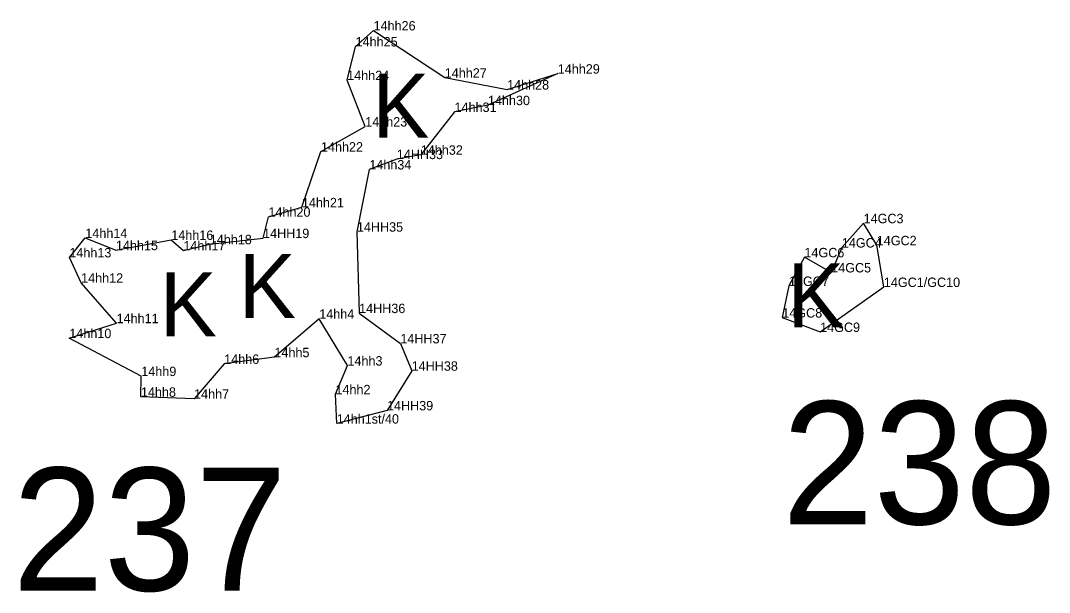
# Model space of a CAD drawing. Extents: x 2072529 to 2268796, y 436423 to 470406.
# Drawn here: x 2258156 to 2258702, y 441493 to 441797 of the extents above; entities that cross this region are included whole.
import ezdxf

# ---------------------------------------------------------------- set-up
doc = ezdxf.new("R2010")
doc.units = 0
for name, color, linetype in [('Default', 7, 'Continuous'), ('Exist Environmental Wetland Boundary Cogo Comment', 7, 'Continuous'), ('Exist Environmental Wetland Boundary Cogo Point CELL', 7, 'Continuous'), ('Old_Level_20', 7, 'Continuous')]:
    doc.layers.add(name, color=color, linetype=linetype)

msp = doc.modelspace()

# ---------------------------------------------------------------- linework, layer by layer
at = {"layer": 'Old_Level_20'}
for p, q in [((2258343.4, 441791.6), (2258343.4, 441791.6)), ((2258333.87, 441783.1), (2258333.87, 441783.1)), ((2258329.38, 441765.18), (2258329.38, 441765.18)), ((2258381.22, 441766.51), (2258381.22, 441766.51)), ((2258441.23, 441768.65), (2258441.23, 441768.65)), ((2258414.32, 441760.18), (2258414.32, 441760.18)), ((2258386.41, 441748.29), (2258386.41, 441748.29)), ((2258404.14, 441751.9), (2258404.14, 441751.9)), ((2258338.97, 441740.52), (2258338.97, 441740.52)), ((2258315.48, 441727.21), (2258315.48, 441727.21)), ((2258368.48, 441725.53), (2258368.48, 441725.53)), ((2258355.76, 441723.22), (2258355.76, 441723.22)), ((2258341.15, 441717.71), (2258341.15, 441717.71)), ((2258305.35, 441697.59), (2258305.35, 441697.59)), ((2258287.58, 441692.56), (2258287.58, 441692.56)), ((2258603.65, 441689.14), (2258603.65, 441689.14)), ((2258334.56, 441684.63), (2258334.56, 441684.63)), ((2258190.33, 441681.31), (2258190.33, 441681.31)), ((2258235.99, 441680.28), (2258235.99, 441680.28)), ((2258256.42, 441677.96), (2258256.42, 441677.96)), ((2258284.74, 441681.22), (2258284.74, 441681.22)), ((2258610.63, 441677.42), (2258610.63, 441677.42)), ((2258181.84, 441670.95), (2258181.84, 441670.95)), ((2258206.58, 441674.79), (2258206.58, 441674.79)), ((2258242.4, 441674.64), (2258242.4, 441674.64)), ((2258572.22, 441671.01), (2258572.22, 441671.01)), ((2258592.09, 441676.21), (2258592.09, 441676.21)), ((2258586.44, 441662.97), (2258586.44, 441662.97)), ((2258188.1, 441657.5), (2258188.1, 441657.5)), ((2258564.01, 441655.8), (2258564.01, 441655.8)), ((2258614.4, 441655.24), (2258614.4, 441655.24)), ((2258314.57, 441638.38), (2258314.57, 441638.38)), ((2258335.73, 441641.36), (2258335.73, 441641.36)), ((2258560.47, 441638.97), (2258560.47, 441638.97)), ((2258206.92, 441636), (2258206.92, 441636)), ((2258181.83, 441628.04), (2258181.83, 441628.04)), ((2258580.56, 441631.33), (2258580.56, 441631.33)), ((2258357.62, 441625.24), (2258357.62, 441625.24)), ((2258290.76, 441617.9), (2258290.76, 441617.9)), ((2258264.08, 441614.38), (2258264.08, 441614.38)), ((2258329.54, 441613.46), (2258329.54, 441613.46)), ((2258363.64, 441610.72), (2258363.64, 441610.72)), ((2258220.06, 441607.88), (2258220.06, 441607.88)), ((2258219.86, 441596.88), (2258219.86, 441596.88)), ((2258248.1, 441595.85), (2258248.1, 441595.85)), ((2258323.17, 441598.21), (2258323.17, 441598.21)), ((2258350.54, 441589.64), (2258350.54, 441589.64)), ((2258323.81, 441582.6), (2258323.81, 441582.6))]:
    msp.add_line(p, q, dxfattribs=at)
for points in [[(2258323.81, 441582.6), (2258323.17, 441598.21), (2258329.54, 441613.46), (2258314.57, 441638.38), (2258290.76, 441617.9), (2258264.08, 441614.38), (2258248.1, 441595.85), (2258219.86, 441596.88), (2258220.06, 441607.88), (2258181.83, 441628.04), (2258206.92, 441636), (2258188.1, 441657.5), (2258181.84, 441670.95), (2258190.33, 441681.31), (2258206.58, 441674.79), (2258235.99, 441680.28), (2258242.4, 441674.64), (2258256.42, 441677.96), (2258284.74, 441681.22), (2258287.58, 441692.56), (2258305.35, 441697.59), (2258315.48, 441727.21), (2258338.97, 441740.52), (2258329.38, 441765.18), (2258333.87, 441783.1), (2258343.4, 441791.6), (2258381.22, 441766.51), (2258414.32, 441760.18), (2258441.23, 441768.65), (2258404.14, 441751.9), (2258386.41, 441748.29), (2258368.48, 441725.53), (2258355.76, 441723.22), (2258341.15, 441717.71), (2258334.56, 441684.63), (2258335.73, 441641.36), (2258357.62, 441625.24), (2258363.64, 441610.72), (2258350.54, 441589.64)], [(2258614.4, 441655.24), (2258610.63, 441677.42), (2258603.65, 441689.14), (2258592.09, 441676.21), (2258586.44, 441662.97), (2258572.22, 441671.01), (2258564.01, 441655.8), (2258560.47, 441638.97), (2258580.56, 441631.33)]]:
    msp.add_lwpolyline(points, close=True, dxfattribs=at)

# ---------------------------------------------------------------- texts
at = {"layer": 'Default'}
for s, p in [('238', (2258560.35, 441529.12)), ('237', (2258151.55, 441493.79))]:
    msp.add_text(s, height=65.34, dxfattribs=at).set_placement(p)
at = {"layer": 'Exist Environmental Wetland Boundary Cogo Comment'}
for s, p in [('14hh26', (2258343.4, 441791.6)), ('14hh25', (2258333.87, 441783.1)), ('14hh24', (2258329.38, 441765.18)), ('14hh27', (2258381.22, 441766.51)), ('14hh29', (2258441.23, 441768.65)), ('14hh28', (2258414.32, 441760.18)), ('14hh31', (2258386.41, 441748.29)), ('14hh30', (2258404.14, 441751.9)), ('14hh23', (2258338.97, 441740.52)), ('14hh22', (2258315.48, 441727.21)), ('14HH33', (2258355.76, 441723.22)), ('14hh32', (2258368.48, 441725.53)), ('14hh34', (2258341.15, 441717.71)), ('14hh21', (2258305.35, 441697.59)), ('14hh20', (2258287.58, 441692.56)), ('14GC3', (2258603.65, 441689.14)), ('14HH35', (2258334.56, 441684.63)), ('14hh14', (2258190.33, 441681.31)), ('14hh16', (2258235.99, 441680.28)), ('14hh18', (2258256.42, 441677.96)), ('14HH19', (2258284.74, 441681.22)), ('14GC2', (2258610.63, 441677.42)), ('14hh15', (2258206.58, 441674.79)), ('14hh17', (2258242.4, 441674.64)), ('14GC4', (2258592.09, 441676.21)), ('14hh13', (2258181.84, 441670.95)), ('14GC6', (2258572.22, 441671.01)), ('14GC5', (2258586.44, 441662.97)), ('14hh12', (2258188.1, 441657.5)), ('14GC7', (2258564.01, 441655.8)), ('14GC1/GC10', (2258614.4, 441655.24)), ('14hh4', (2258314.57, 441638.38)), ('14HH36', (2258335.73, 441641.36)), ('14GC8', (2258560.47, 441638.97)), ('14hh11', (2258206.92, 441636)), ('14hh10', (2258181.83, 441628.04)), ('14GC9', (2258580.56, 441631.33)), ('14HH37', (2258357.62, 441625.24)), ('14hh5', (2258290.76, 441617.9)), ('14hh6', (2258264.08, 441614.38)), ('14hh3', (2258329.54, 441613.46)), ('14hh9', (2258220.06, 441607.88)), ('14HH38', (2258363.64, 441610.72)), ('14hh8', (2258219.86, 441596.88)), ('14hh7', (2258248.1, 441595.85)), ('14hh2', (2258323.17, 441598.21)), ('14HH39', (2258350.54, 441589.64)), ('14hh1st/40', (2258323.81, 441582.6))]:
    msp.add_text(s, height=5, dxfattribs=at).set_placement(p)
at = {"layer": 'Exist Environmental Wetland Boundary Cogo Point CELL'}
for p in [(2258342.71, 441734.55), (2258271.82, 441638.8), (2258563.1, 441633.76), (2258229.82, 441629.06)]:
    msp.add_text('K', height=34, dxfattribs=at).set_placement(p)

doc.saveas('drawing.dxf')
